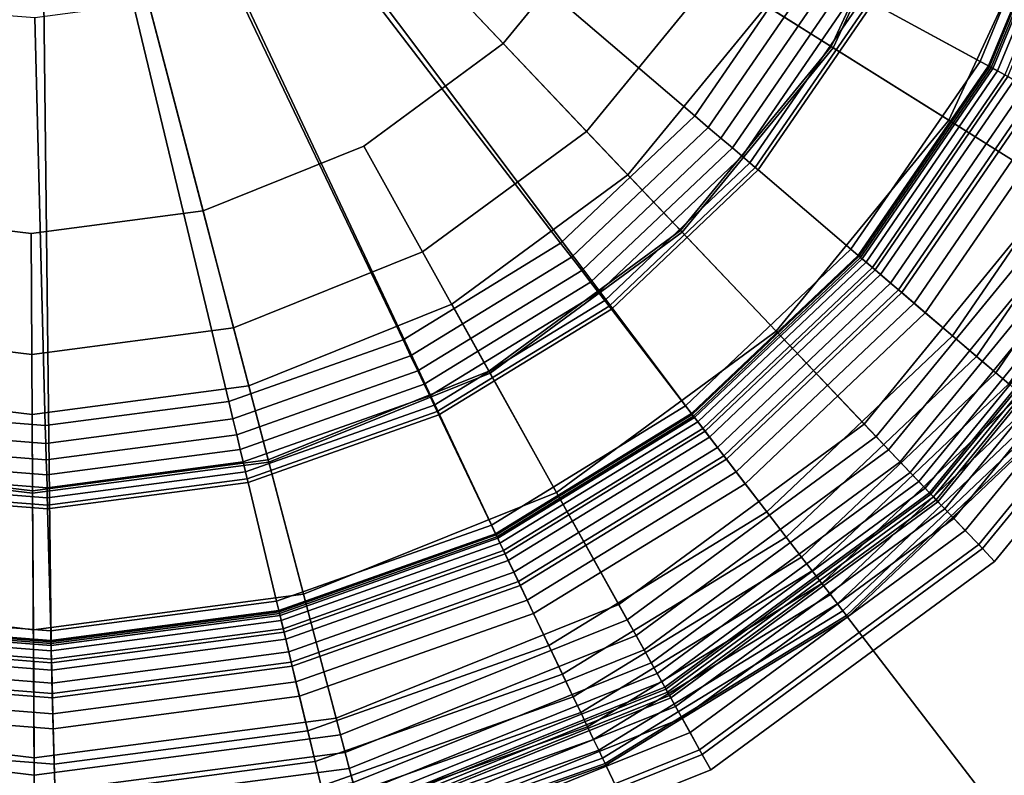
# Model space of a CAD drawing. Extents: x -43.1 to 43.1, y -41.3 to 41.3.
# Tile 510 of 656: x 41.659 to 42.514, y -8.71 to -8.053. Entities that reach past the tile are written whole.
import ezdxf

# ---------------------------------------------------------------- set-up
doc = ezdxf.new("R2010")
doc.units = 0
for name, color, linetype in [('LAMP', 7, 'CONTINUOUS'), ('LAMP_SUPPORT', 18, 'CONTINUOUS'), ('METAL_BASE', 254, 'CONTINUOUS')]:
    doc.layers.add(name, color=color, linetype=linetype)

msp = doc.modelspace()

# ---------------------------------------------------------------- linework, layer by layer
at = {"layer": 'LAMP'}
for points in [[(41.0281, -8.048, 31.956), (41.1499, -8.1936, 31.956), (41.6655, -7.6388, 31.956), (40.9463, -7.8766, 31.956)], [(41.1604, -7.963, 35.0862), (41.0956, -7.8272, 35.0862), (41.6655, -7.6388, 35.0862), (41.2569, -8.0784, 35.0862)], [(41.304, -8.3044, 31.956), (41.4809, -8.3734, 31.956), (41.6655, -7.6388, 31.956), (41.1499, -8.1936, 31.956)], [(41.3791, -8.1662, 35.0862), (41.2569, -8.0784, 35.0862), (41.6655, -7.6388, 35.0862), (41.5192, -8.2209, 35.0862)], [(41.6694, -8.3962, 31.956), (41.8577, -8.3714, 31.956), (41.6655, -7.6388, 31.956), (41.4809, -8.3734, 31.956)], [(41.6686, -8.239, 35.0862), (41.5192, -8.2209, 35.0862), (41.6655, -7.6388, 35.0862), (41.8178, -8.2193, 35.0862)], [(41.9574, -8.1632, 35.0862), (41.8178, -8.2193, 35.0862), (41.6655, -7.6388, 35.0862), (42.0786, -8.0741, 35.0862)], [(42.0338, -8.3006, 31.956), (42.1868, -8.1882, 31.956), (41.6655, -7.6388, 31.956), (41.8577, -8.3714, 31.956)], [(42.1739, -7.9577, 35.0862), (42.0786, -8.0741, 35.0862), (41.6655, -7.6388, 35.0862), (42.2372, -7.8213, 35.0862)], [(42.3071, -8.0413, 31.956), (42.387, -7.8691, 31.956), (41.6655, -7.6388, 31.956), (42.1868, -8.1882, 31.956)], [(42.4503, -7.8892, 35.0066), (42.3633, -8.0766, 35.0066), (42.2629, -8.0136, 35.0649), (42.3374, -7.8532, 35.0649)], [(42.387, -7.8691, 31.956), (42.3071, -8.0413, 31.956), (42.3652, -8.0777, 32.4555), (42.4523, -7.8899, 32.4555)], [(42.5652, -7.9259, 34.9196), (42.4655, -8.1406, 34.9196), (42.3633, -8.0766, 35.0066), (42.4503, -7.8892, 35.0066)], [(42.4523, -7.8899, 32.4555), (42.3652, -8.0777, 32.4555), (42.5726, -8.2078, 32.4478), (42.6856, -7.9643, 32.4478)], [(42.6712, -7.9597, 34.8124), (42.5598, -8.1998, 34.8124), (42.4655, -8.1406, 34.9196), (42.5652, -7.9259, 34.9196)], [(42.2629, -8.0136, 35.0649), (42.151, -8.1504, 35.0649), (42.0786, -8.0741, 35.0862), (42.1739, -7.9577, 35.0862)], [(42.3633, -8.0766, 35.0066), (42.2325, -8.2364, 35.0066), (42.151, -8.1504, 35.0649), (42.2629, -8.0136, 35.0649)], [(42.3071, -8.0413, 31.956), (42.1868, -8.1882, 31.956), (42.234, -8.2379, 32.4555), (42.3652, -8.0777, 32.4555)], [(42.151, -8.1504, 35.0649), (42.0085, -8.255, 35.0649), (41.9574, -8.1632, 35.0862), (42.0786, -8.0741, 35.0862)], [(42.4655, -8.1406, 34.9196), (42.3155, -8.3238, 34.9196), (42.2325, -8.2364, 35.0066), (42.3633, -8.0766, 35.0066)], [(42.3652, -8.0777, 32.4555), (42.234, -8.2379, 32.4555), (42.4026, -8.4155, 32.4478), (42.5726, -8.2078, 32.4478)], [(42.5598, -8.1998, 34.8124), (42.3922, -8.4046, 34.8124), (42.3155, -8.3238, 34.9196), (42.4655, -8.1406, 34.9196)], [(42.2325, -8.2364, 35.0066), (42.0661, -8.3586, 35.0066), (42.0085, -8.255, 35.0649), (42.151, -8.1504, 35.0649)], [(42.0085, -8.255, 35.0649), (41.8444, -8.321, 35.0649), (41.8178, -8.2193, 35.0862), (41.9574, -8.1632, 35.0862)], [(42.1868, -8.1882, 31.956), (42.0338, -8.3006, 31.956), (42.0672, -8.3605, 32.4555), (42.234, -8.2379, 32.4555)], [(42.6365, -8.2479, 34.6933), (42.4545, -8.4703, 34.6933), (42.3922, -8.4046, 34.8124), (42.5598, -8.1998, 34.8124)], [(42.5726, -8.2078, 32.4478), (42.4026, -8.4155, 32.4478), (42.4133, -8.4269, 32.4491), (42.5858, -8.2161, 32.4491)], [(42.5858, -8.2161, 32.4491), (42.4133, -8.4269, 32.4491), (42.4233, -8.4373, 32.4537), (42.5981, -8.2238, 32.4537)], [(41.6692, -8.3441, 35.0649), (41.4936, -8.3228, 35.0649), (41.5192, -8.2209, 35.0862), (41.6686, -8.239, 35.0862)], [(41.8444, -8.321, 35.0649), (41.6692, -8.3441, 35.0649), (41.6686, -8.239, 35.0862), (41.8178, -8.2193, 35.0862)], [(42.5981, -8.2238, 32.4537), (42.4233, -8.4373, 32.4537), (42.4321, -8.4466, 32.4612), (42.6089, -8.2306, 32.4612)], [(42.6089, -8.2306, 32.4612), (42.4321, -8.4466, 32.4612), (42.4395, -8.4544, 32.4712), (42.618, -8.2363, 32.4712)], [(42.3155, -8.3238, 34.9196), (42.1248, -8.464, 34.9196), (42.0661, -8.3586, 35.0066), (42.2325, -8.2364, 35.0066)], [(42.234, -8.2379, 32.4555), (42.0672, -8.3605, 32.4555), (42.1863, -8.5745, 32.4478), (42.4026, -8.4155, 32.4478)], [(42.618, -8.2363, 32.4712), (42.4395, -8.4544, 32.4712), (42.4451, -8.4604, 32.4834), (42.6249, -8.2407, 32.4834)], [(42.6249, -8.2407, 32.4834), (42.4451, -8.4604, 32.4834), (42.4488, -8.4642, 32.4972), (42.6294, -8.2435, 32.4972)], [(42.6294, -8.2435, 32.4972), (42.4488, -8.4642, 32.4972), (42.4501, -8.4656, 32.5123), (42.6311, -8.2445, 32.5123)], [(42.6311, -8.2445, 32.5123), (42.4501, -8.4656, 32.5123), (42.4522, -8.4678, 32.7463), (42.6337, -8.2461, 32.7463)], [(42.6337, -8.2461, 32.7463), (42.4522, -8.4678, 32.7463), (42.4562, -8.4721, 33.0163), (42.6386, -8.2492, 33.0163)], [(42.6862, -8.2791, 34.5706), (42.4949, -8.5128, 34.5706), (42.4545, -8.4703, 34.6933), (42.6365, -8.2479, 34.6933)], [(42.6386, -8.2492, 33.0163), (42.4562, -8.4721, 33.0163), (42.4621, -8.4783, 33.3092), (42.6459, -8.2538, 33.3092)], [(42.0661, -8.3586, 35.0066), (41.8745, -8.4356, 35.0066), (41.8444, -8.321, 35.0649), (42.0085, -8.255, 35.0649)], [(42.6459, -8.2538, 33.3092), (42.4621, -8.4783, 33.3092), (42.47, -8.4866, 33.6123), (42.6556, -8.2599, 33.6123)], [(42.6556, -8.2599, 33.6123), (42.47, -8.4866, 33.6123), (42.4798, -8.4969, 33.9125), (42.6676, -8.2674, 33.9125)], [(42.6676, -8.2674, 33.9125), (42.4798, -8.4969, 33.9125), (42.4916, -8.5093, 34.1969), (42.6822, -8.2765, 34.1969)], [(42.6822, -8.2765, 34.1969), (42.4916, -8.5093, 34.1969), (42.5054, -8.5239, 34.4527), (42.6991, -8.2872, 34.4527)], [(42.6991, -8.2872, 34.4527), (42.5054, -8.5239, 34.4527), (42.4949, -8.5128, 34.5706), (42.6862, -8.2791, 34.5706)], [(42.0338, -8.3006, 31.956), (41.8577, -8.3714, 31.956), (41.8751, -8.4377, 32.4555), (42.0672, -8.3605, 32.4555)], [(41.8745, -8.4356, 35.0066), (41.6698, -8.4626, 35.0066), (41.6692, -8.3441, 35.0649), (41.8444, -8.321, 35.0649)], [(41.6698, -8.4626, 35.0066), (41.4648, -8.4378, 35.0066), (41.4936, -8.3228, 35.0649), (41.6692, -8.3441, 35.0649)], [(42.3922, -8.4046, 34.8124), (42.1789, -8.5612, 34.8124), (42.1248, -8.464, 34.9196), (42.3155, -8.3238, 34.9196)], [(42.1248, -8.464, 34.9196), (41.9051, -8.5523, 34.9196), (41.8745, -8.4356, 35.0066), (42.0661, -8.3586, 35.0066)], [(42.0672, -8.3605, 32.4555), (41.8751, -8.4377, 32.4555), (41.9372, -8.6746, 32.4478), (42.1863, -8.5745, 32.4478)], [(41.8577, -8.3714, 31.956), (41.6694, -8.3962, 31.956), (41.6698, -8.4647, 32.4555), (41.8751, -8.4377, 32.4555)], [(41.6694, -8.3962, 31.956), (41.4809, -8.3734, 31.956), (41.4642, -8.4399, 32.4555), (41.6698, -8.4647, 32.4555)], [(42.4545, -8.4703, 34.6933), (42.223, -8.6404, 34.6933), (42.1789, -8.5612, 34.8124), (42.3922, -8.4046, 34.8124)], [(42.4026, -8.4155, 32.4478), (42.1863, -8.5745, 32.4478), (42.1939, -8.5881, 32.4491), (42.4133, -8.4269, 32.4491)], [(42.4133, -8.4269, 32.4491), (42.1939, -8.5881, 32.4491), (42.2009, -8.6007, 32.4537), (42.4233, -8.4373, 32.4537)], [(41.6698, -8.4647, 32.4555), (41.4642, -8.4399, 32.4555), (41.4046, -8.6774, 32.4478), (41.6711, -8.7096, 32.4478)], [(41.6704, -8.5832, 34.9196), (41.4354, -8.5547, 34.9196), (41.4648, -8.4378, 35.0066), (41.6698, -8.4626, 35.0066)], [(41.9051, -8.5523, 34.9196), (41.6704, -8.5832, 34.9196), (41.6698, -8.4626, 35.0066), (41.8745, -8.4356, 35.0066)], [(41.8751, -8.4377, 32.4555), (41.6698, -8.4647, 32.4555), (41.6711, -8.7096, 32.4478), (41.9372, -8.6746, 32.4478)], [(42.4233, -8.4373, 32.4537), (42.2009, -8.6007, 32.4537), (42.2071, -8.6119, 32.4612), (42.4321, -8.4466, 32.4612)], [(42.4321, -8.4466, 32.4612), (42.2071, -8.6119, 32.4612), (42.2123, -8.6213, 32.4712), (42.4395, -8.4544, 32.4712)], [(42.4395, -8.4544, 32.4712), (42.2123, -8.6213, 32.4712), (42.2163, -8.6284, 32.4834), (42.4451, -8.4604, 32.4834)], [(42.1789, -8.5612, 34.8124), (41.9334, -8.6599, 34.8124), (41.9051, -8.5523, 34.9196), (42.1248, -8.464, 34.9196)], [(42.4451, -8.4604, 32.4834), (42.2163, -8.6284, 32.4834), (42.2189, -8.6331, 32.4972), (42.4488, -8.4642, 32.4972)], [(42.4488, -8.4642, 32.4972), (42.2189, -8.6331, 32.4972), (42.2198, -8.6348, 32.5123), (42.4501, -8.4656, 32.5123)], [(42.4501, -8.4656, 32.5123), (42.2198, -8.6348, 32.5123), (42.2213, -8.6374, 32.7463), (42.4522, -8.4678, 32.7463)], [(42.4522, -8.4678, 32.7463), (42.2213, -8.6374, 32.7463), (42.2241, -8.6425, 33.0163), (42.4562, -8.4721, 33.0163)], [(42.4949, -8.5128, 34.5706), (42.2515, -8.6916, 34.5706), (42.223, -8.6404, 34.6933), (42.4545, -8.4703, 34.6933)], [(42.4562, -8.4721, 33.0163), (42.2241, -8.6425, 33.0163), (42.2283, -8.65, 33.3092), (42.4621, -8.4783, 33.3092)], [(42.4621, -8.4783, 33.3092), (42.2283, -8.65, 33.3092), (42.2339, -8.66, 33.6123), (42.47, -8.4866, 33.6123)], [(42.47, -8.4866, 33.6123), (42.2339, -8.66, 33.6123), (42.2408, -8.6725, 33.9125), (42.4798, -8.4969, 33.9125)], [(42.4798, -8.4969, 33.9125), (42.2408, -8.6725, 33.9125), (42.2491, -8.6875, 34.1969), (42.4916, -8.5093, 34.1969)], [(42.4916, -8.5093, 34.1969), (42.2491, -8.6875, 34.1969), (42.2589, -8.705, 34.4527), (42.5054, -8.5239, 34.4527)], [(42.5054, -8.5239, 34.4527), (42.2589, -8.705, 34.4527), (42.2515, -8.6916, 34.5706), (42.4949, -8.5128, 34.5706)], [(41.9334, -8.6599, 34.8124), (41.671, -8.6945, 34.8124), (41.6704, -8.5832, 34.9196), (41.9051, -8.5523, 34.9196)], [(41.671, -8.6945, 34.8124), (41.4083, -8.6627, 34.8124), (41.4354, -8.5547, 34.9196), (41.6704, -8.5832, 34.9196)], [(42.223, -8.6404, 34.6933), (41.9563, -8.7476, 34.6933), (41.9334, -8.6599, 34.8124), (42.1789, -8.5612, 34.8124)], [(42.1863, -8.5745, 32.4478), (41.9372, -8.6746, 32.4478), (41.9412, -8.6897, 32.4491), (42.1939, -8.5881, 32.4491)], [(42.1939, -8.5881, 32.4491), (41.9412, -8.6897, 32.4491), (41.9448, -8.7036, 32.4537), (42.2009, -8.6007, 32.4537)], [(42.2009, -8.6007, 32.4537), (41.9448, -8.7036, 32.4537), (41.9481, -8.716, 32.4612), (42.2071, -8.6119, 32.4612)], [(42.2071, -8.6119, 32.4612), (41.9481, -8.716, 32.4612), (41.9508, -8.7264, 32.4712), (42.2123, -8.6213, 32.4712)], [(42.2123, -8.6213, 32.4712), (41.9508, -8.7264, 32.4712), (41.9529, -8.7343, 32.4834), (42.2163, -8.6284, 32.4834)], [(42.2163, -8.6284, 32.4834), (41.9529, -8.7343, 32.4834), (41.9542, -8.7395, 32.4972), (42.2189, -8.6331, 32.4972)], [(42.2189, -8.6331, 32.4972), (41.9542, -8.7395, 32.4972), (41.9547, -8.7413, 32.5123), (42.2198, -8.6348, 32.5123)], [(42.2198, -8.6348, 32.5123), (41.9547, -8.7413, 32.5123), (41.9555, -8.7443, 32.7463), (42.2213, -8.6374, 32.7463)], [(42.2213, -8.6374, 32.7463), (41.9555, -8.7443, 32.7463), (41.957, -8.7499, 33.0163), (42.2241, -8.6425, 33.0163)], [(42.2515, -8.6916, 34.5706), (41.9712, -8.8043, 34.5706), (41.9563, -8.7476, 34.6933), (42.223, -8.6404, 34.6933)], [(42.2241, -8.6425, 33.0163), (41.957, -8.7499, 33.0163), (41.9592, -8.7583, 33.3092), (42.2283, -8.65, 33.3092)], [(42.2283, -8.65, 33.3092), (41.9592, -8.7583, 33.3092), (41.962, -8.7693, 33.6123), (42.2339, -8.66, 33.6123)], [(41.6715, -8.7851, 34.6933), (41.3862, -8.7506, 34.6933), (41.4083, -8.6627, 34.8124), (41.671, -8.6945, 34.8124)], [(41.9563, -8.7476, 34.6933), (41.6715, -8.7851, 34.6933), (41.671, -8.6945, 34.8124), (41.9334, -8.6599, 34.8124)], [(42.2339, -8.66, 33.6123), (41.962, -8.7693, 33.6123), (41.9657, -8.7831, 33.9125), (42.2408, -8.6725, 33.9125)], [(41.6711, -8.7096, 32.4478), (41.4046, -8.6774, 32.4478), (41.4008, -8.6925, 32.4491), (41.6711, -8.7252, 32.4491)], [(41.9372, -8.6746, 32.4478), (41.6711, -8.7096, 32.4478), (41.6711, -8.7252, 32.4491), (41.9412, -8.6897, 32.4491)], [(42.2408, -8.6725, 33.9125), (41.9657, -8.7831, 33.9125), (41.97, -8.7997, 34.1969), (42.2491, -8.6875, 34.1969)], [(42.2491, -8.6875, 34.1969), (41.97, -8.7997, 34.1969), (41.9751, -8.819, 34.4527), (42.2589, -8.705, 34.4527)], [(41.6711, -8.7252, 32.4491), (41.4008, -8.6925, 32.4491), (41.3973, -8.7065, 32.4537), (41.6712, -8.7397, 32.4537)], [(41.9412, -8.6897, 32.4491), (41.6711, -8.7252, 32.4491), (41.6712, -8.7397, 32.4537), (41.9448, -8.7036, 32.4537)], [(42.2589, -8.705, 34.4527), (41.9751, -8.819, 34.4527), (41.9712, -8.8043, 34.5706), (42.2515, -8.6916, 34.5706)], [(41.9448, -8.7036, 32.4537), (41.6712, -8.7397, 32.4537), (41.6713, -8.7524, 32.4612), (41.9481, -8.716, 32.4612)], [(41.6712, -8.7397, 32.4537), (41.3973, -8.7065, 32.4537), (41.3941, -8.7189, 32.4612), (41.6713, -8.7524, 32.4612)]]:
    msp.add_3dface(points, dxfattribs=at)
at = {"layer": 'LAMP_SUPPORT'}
for points in [[(41.6817, -7.6493, 31.3898), (41.6845, -7.6398, 31.3898), (42.5775, -7.9094, 31.3898), (42.501, -8.0941, 31.3898)], [(41.6753, -7.6568, 31.3898), (41.6817, -7.6493, 31.3898), (42.2428, -8.3964, 31.3898), (42.0723, -8.5009, 31.3898)], [(41.6817, -7.6493, 31.3898), (42.501, -8.0941, 31.3898), (42.3878, -8.2588, 31.3898), (42.2428, -8.3964, 31.3898)], [(41.6516, -7.66, 31.3898), (41.6753, -7.6568, 31.3898), (41.6858, -8.5937, 31.3898), (41.4865, -8.578, 31.3898)], [(41.6753, -7.6568, 31.3898), (42.0723, -8.5009, 31.3898), (41.8839, -8.5676, 31.3898), (41.6858, -8.5937, 31.3898)], [(42.2449, -8.1368, 27.6063), (42.3358, -8.0045, 27.6063), (42.0246, -7.8355, 27.6063), (41.9756, -7.9068, 27.6063)], [(42.4927, -8.0896, 28.6937), (42.5684, -7.9068, 28.6937), (42.4668, -7.8767, 27.6716), (42.3995, -8.039, 27.6716)], [(42.1284, -8.2474, 27.6063), (42.2449, -8.1368, 27.6063), (41.9756, -7.9068, 27.6063), (41.9128, -7.9664, 27.6063)], [(42.5, -8.0936, 28.709), (42.5764, -7.9091, 28.709), (42.5684, -7.9068, 28.6937), (42.4927, -8.0896, 28.6937)], [(42.517, -8.1028, 28.7229), (42.5949, -7.9146, 28.7229), (42.5764, -7.9091, 28.709), (42.5, -8.0936, 28.709)], [(42.501, -8.0941, 31.3898), (42.5775, -7.9094, 31.3898), (42.5791, -7.9099, 32.2934), (42.5024, -8.0949, 32.2934)], [(42.5024, -8.0949, 32.2934), (42.5791, -7.9099, 32.2934), (42.5806, -7.9104, 32.3074), (42.5039, -8.0957, 32.3074)], [(42.5039, -8.0957, 32.3074), (42.5806, -7.9104, 32.3074), (42.585, -7.9117, 32.3202), (42.5079, -8.0979, 32.3202)], [(42.5079, -8.0979, 32.3202), (42.585, -7.9117, 32.3202), (42.5919, -7.9137, 32.3315), (42.5142, -8.1013, 32.3315)], [(41.9915, -8.3313, 27.6063), (42.1284, -8.2474, 27.6063), (41.9128, -7.9664, 27.6063), (41.839, -8.0116, 27.6063)], [(42.2567, -8.1469, 27.6079), (42.3495, -8.0119, 27.6079), (42.3358, -8.0045, 27.6063), (42.2449, -8.1368, 27.6063)], [(41.8401, -8.3849, 27.6063), (41.9915, -8.3313, 27.6063), (41.839, -8.0116, 27.6063), (41.7574, -8.0405, 27.6063)], [(42.2677, -8.1563, 27.6127), (42.3622, -8.0188, 27.6127), (42.3495, -8.0119, 27.6079), (42.2567, -8.1469, 27.6079)], [(42.2776, -8.1647, 27.6203), (42.3736, -8.025, 27.6203), (42.3622, -8.0188, 27.6127), (42.2677, -8.1563, 27.6127)], [(42.286, -8.1719, 27.6303), (42.3834, -8.0302, 27.6303), (42.3736, -8.025, 27.6203), (42.2776, -8.1647, 27.6203)], [(42.2927, -8.1777, 27.6424), (42.3911, -8.0345, 27.6424), (42.3834, -8.0302, 27.6303), (42.286, -8.1719, 27.6303)], [(42.2975, -8.1817, 27.6563), (42.3966, -8.0375, 27.6563), (42.3911, -8.0345, 27.6424), (42.2927, -8.1777, 27.6424)], [(42.3, -8.1839, 27.6716), (42.3995, -8.039, 27.6716), (42.3966, -8.0375, 27.6563), (42.2975, -8.1817, 27.6563)], [(42.3806, -8.2527, 28.6937), (42.4927, -8.0896, 28.6937), (42.3995, -8.039, 27.6716), (42.3, -8.1839, 27.6716)], [(41.5207, -8.3932, 27.6063), (41.6808, -8.4058, 27.6063), (41.6716, -8.0518, 27.6063), (41.5853, -8.045, 27.6063)], [(41.6808, -8.4058, 27.6063), (41.8401, -8.3849, 27.6063), (41.7574, -8.0405, 27.6063), (41.6716, -8.0518, 27.6063)], [(42.3869, -8.2581, 28.709), (42.5, -8.0936, 28.709), (42.4927, -8.0896, 28.6937), (42.3806, -8.2527, 28.6937)], [(42.4016, -8.2707, 28.7229), (42.517, -8.1028, 28.7229), (42.5, -8.0936, 28.709), (42.3869, -8.2581, 28.709)], [(42.3878, -8.2588, 31.3898), (42.501, -8.0941, 31.3898), (42.5024, -8.0949, 32.2934), (42.389, -8.2599, 32.2934)], [(42.389, -8.2599, 32.2934), (42.5024, -8.0949, 32.2934), (42.5039, -8.0957, 32.3074), (42.3903, -8.261, 32.3074)], [(42.3903, -8.261, 32.3074), (42.5039, -8.0957, 32.3074), (42.5079, -8.0979, 32.3202), (42.3938, -8.264, 32.3202)], [(42.3938, -8.264, 32.3202), (42.5079, -8.0979, 32.3202), (42.5142, -8.1013, 32.3315), (42.3992, -8.2686, 32.3315)], [(42.3992, -8.2686, 32.3315), (42.5142, -8.1013, 32.3315), (42.5225, -8.1058, 32.3409), (42.4064, -8.2748, 32.3409)], [(42.4219, -8.288, 28.735), (42.5405, -8.1156, 28.735), (42.517, -8.1028, 28.7229), (42.4016, -8.2707, 28.7229)], [(42.4064, -8.2748, 32.3409), (42.5225, -8.1058, 32.3409), (42.5325, -8.1112, 32.3481), (42.415, -8.2821, 32.3481)], [(42.415, -8.2821, 32.3481), (42.5325, -8.1112, 32.3481), (42.5437, -8.1173, 32.3527), (42.4248, -8.2904, 32.3527)], [(42.4452, -8.3079, 28.745), (42.5674, -8.1302, 28.745), (42.5405, -8.1156, 28.735), (42.4219, -8.288, 28.735)], [(42.4248, -8.2904, 32.3527), (42.5437, -8.1173, 32.3527), (42.556, -8.124, 32.3543), (42.4354, -8.2995, 32.3543)], [(42.4354, -8.2995, 32.3543), (42.556, -8.124, 32.3543), (42.6379, -8.1685, 32.3543), (42.5063, -8.3601, 32.3543)], [(42.4687, -8.3279, 28.7526), (42.5945, -8.1449, 28.7526), (42.5674, -8.1302, 28.745), (42.4452, -8.3079, 28.745)], [(42.1379, -8.2597, 27.6079), (42.2567, -8.1469, 27.6079), (42.2449, -8.1368, 27.6063), (42.1284, -8.2474, 27.6063)], [(42.1467, -8.2712, 27.6127), (42.2677, -8.1563, 27.6127), (42.2567, -8.1469, 27.6079), (42.1379, -8.2597, 27.6079)], [(42.4896, -8.3458, 28.7574), (42.6187, -8.158, 28.7574), (42.5945, -8.1449, 28.7526), (42.4687, -8.3279, 28.7526)], [(42.1545, -8.2814, 27.6203), (42.2776, -8.1647, 27.6203), (42.2677, -8.1563, 27.6127), (42.1467, -8.2712, 27.6127)], [(42.5063, -8.3601, 28.7591), (42.6379, -8.1685, 28.7591), (42.6187, -8.158, 28.7574), (42.4896, -8.3458, 28.7574)], [(42.1613, -8.2902, 27.6303), (42.286, -8.1719, 27.6303), (42.2776, -8.1647, 27.6203), (42.1545, -8.2814, 27.6203)], [(42.1667, -8.2973, 27.6424), (42.2927, -8.1777, 27.6424), (42.286, -8.1719, 27.6303), (42.1613, -8.2902, 27.6303)], [(42.5177, -8.3698, 28.7608), (42.6512, -8.1757, 28.7608), (42.6379, -8.1685, 28.7591), (42.5063, -8.3601, 28.7591)], [(42.5063, -8.3601, 32.3543), (42.6379, -8.1685, 32.3543), (42.6512, -8.1757, 32.3525), (42.5177, -8.3698, 32.3525)], [(42.1705, -8.3022, 27.6563), (42.2975, -8.1817, 27.6563), (42.2927, -8.1777, 27.6424), (42.1667, -8.2973, 27.6424)], [(42.1725, -8.3048, 27.6716), (42.3, -8.1839, 27.6716), (42.2975, -8.1817, 27.6563), (42.1705, -8.3022, 27.6563)], [(42.237, -8.3889, 28.6937), (42.3806, -8.2527, 28.6937), (42.3, -8.1839, 27.6716), (42.1725, -8.3048, 27.6716)], [(41.9981, -8.3453, 27.6079), (42.1379, -8.2597, 27.6079), (42.1284, -8.2474, 27.6063), (41.9915, -8.3313, 27.6063)], [(42.2421, -8.3955, 28.709), (42.3869, -8.2581, 28.709), (42.3806, -8.2527, 28.6937), (42.237, -8.3889, 28.6937)], [(42.0044, -8.3583, 27.6127), (42.1467, -8.2712, 27.6127), (42.1379, -8.2597, 27.6079), (41.9981, -8.3453, 27.6079)], [(42.2539, -8.4109, 28.7229), (42.4016, -8.2707, 28.7229), (42.3869, -8.2581, 28.709), (42.2421, -8.3955, 28.709)], [(42.2428, -8.3964, 31.3898), (42.3878, -8.2588, 31.3898), (42.389, -8.2599, 32.2934), (42.2438, -8.3977, 32.2934)], [(42.2438, -8.3977, 32.2934), (42.389, -8.2599, 32.2934), (42.3903, -8.261, 32.3074), (42.2448, -8.399, 32.3074)], [(42.2448, -8.399, 32.3074), (42.3903, -8.261, 32.3074), (42.3938, -8.264, 32.3202), (42.2476, -8.4027, 32.3202)], [(42.2476, -8.4027, 32.3202), (42.3938, -8.264, 32.3202), (42.3992, -8.2686, 32.3315), (42.252, -8.4084, 32.3315)], [(42.252, -8.4084, 32.3315), (42.3992, -8.2686, 32.3315), (42.4064, -8.2748, 32.3409), (42.2577, -8.4159, 32.3409)], [(42.0099, -8.37, 27.6203), (42.1545, -8.2814, 27.6203), (42.1467, -8.2712, 27.6127), (42.0044, -8.3583, 27.6127)], [(42.2702, -8.4321, 28.735), (42.4219, -8.288, 28.735), (42.4016, -8.2707, 28.7229), (42.2539, -8.4109, 28.7229)], [(42.2577, -8.4159, 32.3409), (42.4064, -8.2748, 32.3409), (42.415, -8.2821, 32.3481), (42.2646, -8.4249, 32.3481)], [(42.0147, -8.3801, 27.6303), (42.1613, -8.2902, 27.6303), (42.1545, -8.2814, 27.6203), (42.0099, -8.37, 27.6203)], [(42.2646, -8.4249, 32.3481), (42.415, -8.2821, 32.3481), (42.4248, -8.2904, 32.3527), (42.2724, -8.435, 32.3527)], [(42.0186, -8.3881, 27.6424), (42.1667, -8.2973, 27.6424), (42.1613, -8.2902, 27.6303), (42.0147, -8.3801, 27.6303)], [(42.2888, -8.4564, 28.745), (42.4452, -8.3079, 28.745), (42.4219, -8.288, 28.735), (42.2702, -8.4321, 28.735)], [(42.2724, -8.435, 32.3527), (42.4248, -8.2904, 32.3527), (42.4354, -8.2995, 32.3543), (42.2809, -8.4461, 32.3543)], [(42.0212, -8.3937, 27.6563), (42.1705, -8.3022, 27.6563), (42.1667, -8.2973, 27.6424), (42.0186, -8.3881, 27.6424)], [(42.0226, -8.3967, 27.6716), (42.1725, -8.3048, 27.6716), (42.1705, -8.3022, 27.6563), (42.0212, -8.3937, 27.6563)], [(42.2809, -8.4461, 32.3543), (42.4354, -8.2995, 32.3543), (42.5063, -8.3601, 32.3543), (42.3377, -8.5201, 32.3543)], [(42.0683, -8.4923, 28.6937), (42.237, -8.3889, 28.6937), (42.1725, -8.3048, 27.6716), (42.0226, -8.3967, 27.6716)], [(42.3075, -8.4808, 28.7526), (42.4687, -8.3279, 28.7526), (42.4452, -8.3079, 28.745), (42.2888, -8.4564, 28.745)], [(42.3243, -8.5027, 28.7574), (42.4896, -8.3458, 28.7574), (42.4687, -8.3279, 28.7526), (42.3075, -8.4808, 28.7526)], [(41.8437, -8.4, 27.6079), (41.9981, -8.3453, 27.6079), (41.9915, -8.3313, 27.6063), (41.8401, -8.3849, 27.6063)], [(41.8471, -8.414, 27.6127), (42.0044, -8.3583, 27.6127), (41.9981, -8.3453, 27.6079), (41.8437, -8.4, 27.6079)], [(42.3377, -8.5201, 28.7591), (42.5063, -8.3601, 28.7591), (42.4896, -8.3458, 28.7574), (42.3243, -8.5027, 28.7574)], [(41.8501, -8.4267, 27.6203), (42.0099, -8.37, 27.6203), (42.0044, -8.3583, 27.6127), (41.8471, -8.414, 27.6127)], [(42.3468, -8.532, 28.7608), (42.5177, -8.3698, 28.7608), (42.5063, -8.3601, 28.7591), (42.3377, -8.5201, 28.7591)], [(42.3377, -8.5201, 32.3543), (42.5063, -8.3601, 32.3543), (42.5177, -8.3698, 32.3525), (42.3468, -8.532, 32.3525)], [(41.8527, -8.4374, 27.6303), (42.0147, -8.3801, 27.6303), (42.0099, -8.37, 27.6203), (41.8501, -8.4267, 27.6203)], [(42.3552, -8.543, 28.7657), (42.5282, -8.3788, 28.7657), (42.5177, -8.3698, 28.7608), (42.3468, -8.532, 28.7608)], [(42.3468, -8.532, 32.3525), (42.5177, -8.3698, 32.3525), (42.5282, -8.3788, 32.3476), (42.3552, -8.543, 32.3476)], [(41.8548, -8.4461, 27.6424), (42.0186, -8.3881, 27.6424), (42.0147, -8.3801, 27.6303), (41.8527, -8.4374, 27.6303)], [(42.3627, -8.5527, 28.7735), (42.5375, -8.3867, 28.7735), (42.5282, -8.3788, 28.7657), (42.3552, -8.543, 28.7657)], [(42.3552, -8.543, 32.3476), (42.5282, -8.3788, 32.3476), (42.5375, -8.3867, 32.3398), (42.3627, -8.5527, 32.3398)], [(41.6813, -8.4214, 27.6079), (41.8437, -8.4, 27.6079), (41.8401, -8.3849, 27.6063), (41.6808, -8.4058, 27.6063)], [(41.8562, -8.4521, 27.6563), (42.0212, -8.3937, 27.6563), (42.0186, -8.3881, 27.6424), (41.8548, -8.4461, 27.6424)], [(42.0719, -8.4999, 28.709), (42.2421, -8.3955, 28.709), (42.237, -8.3889, 28.6937), (42.0683, -8.4923, 28.6937)], [(42.3689, -8.5607, 28.7837), (42.5452, -8.3933, 28.7837), (42.5375, -8.3867, 28.7735), (42.3627, -8.5527, 28.7735)], [(42.3627, -8.5527, 32.3398), (42.5375, -8.3867, 32.3398), (42.5452, -8.3933, 32.3297), (42.3689, -8.5607, 32.3297)], [(41.5179, -8.4085, 27.6079), (41.6813, -8.4214, 27.6079), (41.6808, -8.4058, 27.6063), (41.5207, -8.3932, 27.6063)], [(41.857, -8.4553, 27.6716), (42.0226, -8.3967, 27.6716), (42.0212, -8.3937, 27.6563), (41.8562, -8.4521, 27.6563)], [(41.8817, -8.5584, 28.6937), (42.0683, -8.4923, 28.6937), (42.0226, -8.3967, 27.6716), (41.857, -8.4553, 27.6716)], [(42.0802, -8.5173, 28.7229), (42.2539, -8.4109, 28.7229), (42.2421, -8.3955, 28.709), (42.0719, -8.4999, 28.709)], [(42.0723, -8.5009, 31.3898), (42.2428, -8.3964, 31.3898), (42.2438, -8.3977, 32.2934), (42.0731, -8.5024, 32.2934)], [(42.0731, -8.5024, 32.2934), (42.2438, -8.3977, 32.2934), (42.2448, -8.399, 32.3074), (42.0738, -8.5038, 32.3074)], [(42.3736, -8.5669, 28.7959), (42.5511, -8.3984, 28.7959), (42.5452, -8.3933, 28.7837), (42.3689, -8.5607, 28.7837)], [(42.3689, -8.5607, 32.3297), (42.5452, -8.3933, 32.3297), (42.5511, -8.3984, 32.3175), (42.3736, -8.5669, 32.3175)], [(42.3766, -8.5708, 28.8097), (42.5549, -8.4016, 28.8097), (42.5511, -8.3984, 28.7959), (42.3736, -8.5669, 28.7959)], [(42.3736, -8.5669, 32.3175), (42.5511, -8.3984, 32.3175), (42.5549, -8.4016, 32.3037), (42.3766, -8.5708, 32.3037)], [(41.6816, -8.4358, 27.6127), (41.8471, -8.414, 27.6127), (41.8437, -8.4, 27.6079), (41.6813, -8.4214, 27.6079)], [(42.0738, -8.5038, 32.3074), (42.2448, -8.399, 32.3074), (42.2476, -8.4027, 32.3202), (42.0757, -8.508, 32.3202)], [(42.0757, -8.508, 32.3202), (42.2476, -8.4027, 32.3202), (42.252, -8.4084, 32.3315), (42.0788, -8.5145, 32.3315)], [(42.3776, -8.5722, 28.8247), (42.5562, -8.4027, 28.8247), (42.5549, -8.4016, 28.8097), (42.3766, -8.5708, 28.8097)], [(42.3766, -8.5708, 32.3037), (42.5549, -8.4016, 32.3037), (42.5562, -8.4027, 32.2886), (42.3776, -8.5722, 32.2886)], [(42.3776, -8.5722, 32.2886), (42.5562, -8.4027, 32.2886), (42.5562, -8.4027, 28.8247), (42.3776, -8.5722, 28.8247)], [(41.5153, -8.4227, 27.6127), (41.6816, -8.4358, 27.6127), (41.6813, -8.4214, 27.6079), (41.5179, -8.4085, 27.6079)], [(41.682, -8.4488, 27.6203), (41.8501, -8.4267, 27.6203), (41.8471, -8.414, 27.6127), (41.6816, -8.4358, 27.6127)], [(42.0788, -8.5145, 32.3315), (42.252, -8.4084, 32.3315), (42.2577, -8.4159, 32.3409), (42.0829, -8.523, 32.3409)], [(42.0917, -8.5414, 28.735), (42.2702, -8.4321, 28.735), (42.2539, -8.4109, 28.7229), (42.0802, -8.5173, 28.7229)], [(41.5129, -8.4355, 27.6203), (41.682, -8.4488, 27.6203), (41.6816, -8.4358, 27.6127), (41.5153, -8.4227, 27.6127)], [(42.0829, -8.523, 32.3409), (42.2577, -8.4159, 32.3409), (42.2646, -8.4249, 32.3481), (42.0878, -8.5332, 32.3481)], [(41.6823, -8.4599, 27.6303), (41.8527, -8.4374, 27.6303), (41.8501, -8.4267, 27.6203), (41.682, -8.4488, 27.6203)], [(42.0878, -8.5332, 32.3481), (42.2646, -8.4249, 32.3481), (42.2724, -8.435, 32.3527), (42.0933, -8.5448, 32.3527)], [(42.1049, -8.5691, 28.745), (42.2888, -8.4564, 28.745), (42.2702, -8.4321, 28.735), (42.0917, -8.5414, 28.735)], [(41.5109, -8.4464, 27.6303), (41.6823, -8.4599, 27.6303), (41.682, -8.4488, 27.6203), (41.5129, -8.4355, 27.6203)], [(41.6825, -8.4687, 27.6424), (41.8548, -8.4461, 27.6424), (41.8527, -8.4374, 27.6303), (41.6823, -8.4599, 27.6303)], [(42.0933, -8.5448, 32.3527), (42.2724, -8.435, 32.3527), (42.2809, -8.4461, 32.3543), (42.0993, -8.5574, 32.3543)], [(41.5093, -8.4551, 27.6424), (41.6825, -8.4687, 27.6424), (41.6823, -8.4599, 27.6303), (41.5109, -8.4464, 27.6303)], [(41.6827, -8.475, 27.6563), (41.8562, -8.4521, 27.6563), (41.8548, -8.4461, 27.6424), (41.6825, -8.4687, 27.6424)], [(42.0993, -8.5574, 32.3543), (42.2809, -8.4461, 32.3543), (42.3377, -8.5201, 32.3543), (42.1394, -8.6415, 32.3543)], [(41.5081, -8.4613, 27.6563), (41.6827, -8.475, 27.6563), (41.6825, -8.4687, 27.6424), (41.5093, -8.4551, 27.6424)], [(41.6827, -8.4783, 27.6716), (41.857, -8.4553, 27.6716), (41.8562, -8.4521, 27.6563), (41.6827, -8.475, 27.6563)], [(41.6855, -8.5842, 28.6937), (41.8817, -8.5584, 28.6937), (41.857, -8.4553, 27.6716), (41.6827, -8.4783, 27.6716)], [(42.1181, -8.5969, 28.7526), (42.3075, -8.4808, 28.7526), (42.2888, -8.4564, 28.745), (42.1049, -8.5691, 28.745)], [(41.4882, -8.5687, 28.6937), (41.6855, -8.5842, 28.6937), (41.6827, -8.4783, 27.6716), (41.5075, -8.4645, 27.6716)], [(41.5075, -8.4645, 27.6716), (41.6827, -8.4783, 27.6716), (41.6827, -8.475, 27.6563), (41.5081, -8.4613, 27.6563)], [(42.13, -8.6217, 28.7574), (42.3243, -8.5027, 28.7574), (42.3075, -8.4808, 28.7526), (42.1181, -8.5969, 28.7526)], [(41.8837, -8.5665, 28.709), (42.0719, -8.4999, 28.709), (42.0683, -8.4923, 28.6937), (41.8817, -8.5584, 28.6937)], [(41.8882, -8.5853, 28.7229), (42.0802, -8.5173, 28.7229), (42.0719, -8.4999, 28.709), (41.8837, -8.5665, 28.709)], [(41.8839, -8.5676, 31.3898), (42.0723, -8.5009, 31.3898), (42.0731, -8.5024, 32.2934), (41.8843, -8.5692, 32.2934)], [(41.8843, -8.5692, 32.2934), (42.0731, -8.5024, 32.2934), (42.0738, -8.5038, 32.3074), (41.8847, -8.5708, 32.3074)], [(41.8847, -8.5708, 32.3074), (42.0738, -8.5038, 32.3074), (42.0757, -8.508, 32.3202), (41.8858, -8.5753, 32.3202)], [(41.8858, -8.5753, 32.3202), (42.0757, -8.508, 32.3202), (42.0788, -8.5145, 32.3315), (41.8875, -8.5823, 32.3315)], [(42.1394, -8.6415, 28.7591), (42.3377, -8.5201, 28.7591), (42.3243, -8.5027, 28.7574), (42.13, -8.6217, 28.7574)], [(41.8875, -8.5823, 32.3315), (42.0788, -8.5145, 32.3315), (42.0829, -8.523, 32.3409), (41.8897, -8.5914, 32.3409)], [(41.8944, -8.6113, 28.735), (42.0917, -8.5414, 28.735), (42.0802, -8.5173, 28.7229), (41.8882, -8.5853, 28.7229)], [(41.8897, -8.5914, 32.3409), (42.0829, -8.523, 32.3409), (42.0878, -8.5332, 32.3481), (41.8923, -8.6024, 32.3481)], [(42.1459, -8.6551, 28.7608), (42.3468, -8.532, 28.7608), (42.3377, -8.5201, 28.7591), (42.1394, -8.6415, 28.7591)], [(42.1394, -8.6415, 32.3543), (42.3377, -8.5201, 32.3543), (42.3468, -8.532, 32.3525), (42.1459, -8.6551, 32.3525)], [(41.8923, -8.6024, 32.3481), (42.0878, -8.5332, 32.3481), (42.0933, -8.5448, 32.3527), (41.8953, -8.6149, 32.3527)], [(42.1519, -8.6676, 28.7657), (42.3552, -8.543, 28.7657), (42.3468, -8.532, 28.7608), (42.1459, -8.6551, 28.7608)], [(42.1459, -8.6551, 32.3525), (42.3468, -8.532, 32.3525), (42.3552, -8.543, 32.3476), (42.1519, -8.6676, 32.3476)], [(41.9016, -8.641, 28.745), (42.1049, -8.5691, 28.745), (42.0917, -8.5414, 28.735), (41.8944, -8.6113, 28.735)], [(42.1571, -8.6786, 28.7735), (42.3627, -8.5527, 28.7735), (42.3552, -8.543, 28.7657), (42.1519, -8.6676, 28.7657)], [(42.1519, -8.6676, 32.3476), (42.3552, -8.543, 32.3476), (42.3627, -8.5527, 32.3398), (42.1571, -8.6786, 32.3398)], [(41.8953, -8.6149, 32.3527), (42.0933, -8.5448, 32.3527), (42.0993, -8.5574, 32.3543), (41.8985, -8.6285, 32.3543)], [(41.6857, -8.5926, 28.709), (41.8837, -8.5665, 28.709), (41.8817, -8.5584, 28.6937), (41.6855, -8.5842, 28.6937)], [(41.8985, -8.6285, 32.3543), (42.0993, -8.5574, 32.3543), (42.1394, -8.6415, 32.3543), (41.9203, -8.7191, 32.3543)], [(42.1615, -8.6878, 28.7837), (42.3689, -8.5607, 28.7837), (42.3627, -8.5527, 28.7735), (42.1571, -8.6786, 28.7735)], [(42.1571, -8.6786, 32.3398), (42.3627, -8.5527, 32.3398), (42.3689, -8.5607, 32.3297), (42.1615, -8.6878, 32.3297)], [(42.1648, -8.6948, 28.7959), (42.3736, -8.5669, 28.7959), (42.3689, -8.5607, 28.7837), (42.1615, -8.6878, 28.7837)], [(42.1615, -8.6878, 32.3297), (42.3689, -8.5607, 32.3297), (42.3736, -8.5669, 32.3175), (42.1648, -8.6948, 32.3175)], [(41.4867, -8.5769, 28.709), (41.6857, -8.5926, 28.709), (41.6855, -8.5842, 28.6937), (41.4882, -8.5687, 28.6937)], [(41.6862, -8.6119, 28.7229), (41.8882, -8.5853, 28.7229), (41.8837, -8.5665, 28.709), (41.6857, -8.5926, 28.709)], [(41.6858, -8.5937, 31.3898), (41.8839, -8.5676, 31.3898), (41.8843, -8.5692, 32.2934), (41.6858, -8.5953, 32.2934)], [(41.6858, -8.5953, 32.2934), (41.8843, -8.5692, 32.2934), (41.8847, -8.5708, 32.3074), (41.6858, -8.597, 32.3074)], [(41.9088, -8.671, 28.7526), (42.1181, -8.5969, 28.7526), (42.1049, -8.5691, 28.745), (41.9016, -8.641, 28.745)], [(42.167, -8.6993, 28.8097), (42.3766, -8.5708, 28.8097), (42.3736, -8.5669, 28.7959), (42.1648, -8.6948, 28.7959)], [(42.1648, -8.6948, 32.3175), (42.3736, -8.5669, 32.3175), (42.3766, -8.5708, 32.3037), (42.167, -8.6993, 32.3037)], [(41.4832, -8.5959, 28.7229), (41.6862, -8.6119, 28.7229), (41.6857, -8.5926, 28.709), (41.4867, -8.5769, 28.709)], [(41.4865, -8.578, 31.3898), (41.6858, -8.5937, 31.3898), (41.6858, -8.5953, 32.2934), (41.4862, -8.5796, 32.2934)], [(41.6858, -8.597, 32.3074), (41.8847, -8.5708, 32.3074), (41.8858, -8.5753, 32.3202), (41.686, -8.6016, 32.3202)], [(41.686, -8.6016, 32.3202), (41.8858, -8.5753, 32.3202), (41.8875, -8.5823, 32.3315), (41.6862, -8.6088, 32.3315)], [(42.1677, -8.7008, 28.8247), (42.3776, -8.5722, 28.8247), (42.3766, -8.5708, 28.8097), (42.167, -8.6993, 28.8097)], [(42.167, -8.6993, 32.3037), (42.3766, -8.5708, 32.3037), (42.3776, -8.5722, 32.2886), (42.1677, -8.7008, 32.2886)], [(42.1677, -8.7008, 32.2886), (42.3776, -8.5722, 32.2886), (42.3776, -8.5722, 28.8247), (42.1677, -8.7008, 28.8247)], [(41.4851, -8.5858, 32.3202), (41.686, -8.6016, 32.3202), (41.6862, -8.6088, 32.3315), (41.4837, -8.5928, 32.3315)], [(41.4859, -8.5812, 32.3074), (41.6858, -8.597, 32.3074), (41.686, -8.6016, 32.3202), (41.4851, -8.5858, 32.3202)], [(41.4862, -8.5796, 32.2934), (41.6858, -8.5953, 32.2934), (41.6858, -8.597, 32.3074), (41.4859, -8.5812, 32.3074)], [(41.6862, -8.6088, 32.3315), (41.8875, -8.5823, 32.3315), (41.8897, -8.5914, 32.3409), (41.6864, -8.6182, 32.3409)], [(41.6869, -8.6386, 28.735), (41.8944, -8.6113, 28.735), (41.8882, -8.5853, 28.7229), (41.6862, -8.6119, 28.7229)], [(41.4837, -8.5928, 32.3315), (41.6862, -8.6088, 32.3315), (41.6864, -8.6182, 32.3409), (41.482, -8.6021, 32.3409)], [(41.6864, -8.6182, 32.3409), (41.8897, -8.5914, 32.3409), (41.8923, -8.6024, 32.3481), (41.6867, -8.6295, 32.3481)], [(41.4783, -8.6222, 28.735), (41.6869, -8.6386, 28.735), (41.6862, -8.6119, 28.7229), (41.4832, -8.5959, 28.7229)], [(41.482, -8.6021, 32.3409), (41.6864, -8.6182, 32.3409), (41.6867, -8.6295, 32.3481), (41.48, -8.6132, 32.3481)], [(41.6867, -8.6295, 32.3481), (41.8923, -8.6024, 32.3481), (41.8953, -8.6149, 32.3527), (41.687, -8.6423, 32.3527)], [(41.9152, -8.6978, 28.7574), (42.13, -8.6217, 28.7574), (42.1181, -8.5969, 28.7526), (41.9088, -8.671, 28.7526)], [(41.6877, -8.6692, 28.745), (41.9016, -8.641, 28.745), (41.8944, -8.6113, 28.735), (41.6869, -8.6386, 28.735)], [(41.48, -8.6132, 32.3481), (41.6867, -8.6295, 32.3481), (41.687, -8.6423, 32.3527), (41.4776, -8.6258, 32.3527)], [(41.687, -8.6423, 32.3527), (41.8953, -8.6149, 32.3527), (41.8985, -8.6285, 32.3543), (41.6874, -8.6563, 32.3543)], [(41.4727, -8.6523, 28.745), (41.6877, -8.6692, 28.745), (41.6869, -8.6386, 28.735), (41.4783, -8.6222, 28.735)], [(41.4776, -8.6258, 32.3527), (41.687, -8.6423, 32.3527), (41.6874, -8.6563, 32.3543), (41.4751, -8.6396, 32.3543)], [(41.6874, -8.6563, 32.3543), (41.8985, -8.6285, 32.3543), (41.9203, -8.7191, 32.3543), (41.6898, -8.7495, 32.3543)], [(41.9203, -8.7191, 28.7591), (42.1394, -8.6415, 28.7591), (42.13, -8.6217, 28.7574), (41.9152, -8.6978, 28.7574)], [(41.4751, -8.6396, 32.3543), (41.6874, -8.6563, 32.3543), (41.6898, -8.7495, 32.3543), (41.4581, -8.7312, 32.3543)], [(41.6885, -8.7, 28.7526), (41.9088, -8.671, 28.7526), (41.9016, -8.641, 28.745), (41.6877, -8.6692, 28.745)], [(41.9238, -8.7338, 28.7608), (42.1459, -8.6551, 28.7608), (42.1394, -8.6415, 28.7591), (41.9203, -8.7191, 28.7591)], [(41.9203, -8.7191, 32.3543), (42.1394, -8.6415, 32.3543), (42.1459, -8.6551, 32.3525), (41.9238, -8.7338, 32.3525)], [(41.4671, -8.6826, 28.7526), (41.6885, -8.7, 28.7526), (41.6877, -8.6692, 28.745), (41.4727, -8.6523, 28.745)], [(41.9271, -8.7472, 28.7657), (42.1519, -8.6676, 28.7657), (42.1459, -8.6551, 28.7608), (41.9238, -8.7338, 28.7608)], [(41.9238, -8.7338, 32.3525), (42.1459, -8.6551, 32.3525), (42.1519, -8.6676, 32.3476), (41.9271, -8.7472, 32.3476)], [(41.6893, -8.7275, 28.7574), (41.9152, -8.6978, 28.7574), (41.9088, -8.671, 28.7526), (41.6885, -8.7, 28.7526)], [(41.9299, -8.7591, 28.7735), (42.1571, -8.6786, 28.7735), (42.1519, -8.6676, 28.7657), (41.9271, -8.7472, 28.7657)], [(41.9271, -8.7472, 32.3476), (42.1519, -8.6676, 32.3476), (42.1571, -8.6786, 32.3398), (41.9299, -8.7591, 32.3398)], [(41.9323, -8.769, 28.7837), (42.1615, -8.6878, 28.7837), (42.1571, -8.6786, 28.7735), (41.9299, -8.7591, 28.7735)], [(41.9299, -8.7591, 32.3398), (42.1571, -8.6786, 32.3398), (42.1615, -8.6878, 32.3297), (41.9323, -8.769, 32.3297)], [(41.4621, -8.7097, 28.7574), (41.6893, -8.7275, 28.7574), (41.6885, -8.7, 28.7526), (41.4671, -8.6826, 28.7526)], [(41.9341, -8.7765, 28.7959), (42.1648, -8.6948, 28.7959), (42.1615, -8.6878, 28.7837), (41.9323, -8.769, 28.7837)], [(41.9323, -8.769, 32.3297), (42.1615, -8.6878, 32.3297), (42.1648, -8.6948, 32.3175), (41.9341, -8.7765, 32.3175)], [(41.6898, -8.7495, 28.7591), (41.9203, -8.7191, 28.7591), (41.9152, -8.6978, 28.7574), (41.6893, -8.7275, 28.7574)], [(41.9352, -8.7813, 28.8097), (42.167, -8.6993, 28.8097), (42.1648, -8.6948, 28.7959), (41.9341, -8.7765, 28.7959)], [(41.9341, -8.7765, 32.3175), (42.1648, -8.6948, 32.3175), (42.167, -8.6993, 32.3037), (41.9352, -8.7813, 32.3037)], [(41.9356, -8.783, 28.8247), (42.1677, -8.7008, 28.8247), (42.167, -8.6993, 28.8097), (41.9352, -8.7813, 28.8097)], [(41.9352, -8.7813, 32.3037), (42.167, -8.6993, 32.3037), (42.1677, -8.7008, 32.2886), (41.9356, -8.783, 32.2886)], [(41.9356, -8.783, 32.2886), (42.1677, -8.7008, 32.2886), (42.1677, -8.7008, 28.8247), (41.9356, -8.783, 28.8247)]]:
    msp.add_3dface(points, dxfattribs=at)
at = {"layer": 'METAL_BASE'}
for points in [[(42.3776, -8.5722, 29.6693), (42.5562, -8.4027, 29.6693), (42.5562, -8.4027, 30.5563), (42.3776, -8.5722, 30.5563)], [(42.3776, -8.5722, 29.6693), (42.5134, -8.7491, 29.6693), (42.7258, -8.5475, 29.6693), (42.5562, -8.4027, 29.6693)], [(42.5562, -8.4027, 30.5563), (42.7258, -8.5475, 30.5563), (42.5134, -8.7491, 30.5563), (42.3776, -8.5722, 30.5563)], [(42.5134, -8.7491, 30.5563), (42.7258, -8.5475, 30.5563), (42.7258, -8.5475, 29.6693), (42.5134, -8.7491, 29.6693)], [(42.1677, -8.7008, 29.6693), (42.3776, -8.5722, 29.6693), (42.3776, -8.5722, 30.5563), (42.1677, -8.7008, 30.5563)], [(42.1677, -8.7008, 29.6693), (42.2637, -8.9021, 29.6693), (42.5134, -8.7491, 29.6693), (42.3776, -8.5722, 29.6693)], [(42.3776, -8.5722, 30.5563), (42.5134, -8.7491, 30.5563), (42.2637, -8.9021, 30.5563), (42.1677, -8.7008, 30.5563)], [(41.9356, -8.783, 29.6693), (42.1677, -8.7008, 29.6693), (42.1677, -8.7008, 30.5563), (41.9356, -8.783, 30.5563)], [(41.9356, -8.783, 29.6693), (41.9877, -8.9998, 29.6693), (42.2637, -8.9021, 29.6693), (42.1677, -8.7008, 29.6693)], [(42.1677, -8.7008, 30.5563), (42.2637, -8.9021, 30.5563), (41.9877, -8.9998, 30.5563), (41.9356, -8.783, 30.5563)]]:
    msp.add_3dface(points, dxfattribs=at)

doc.saveas('drawing.dxf')
